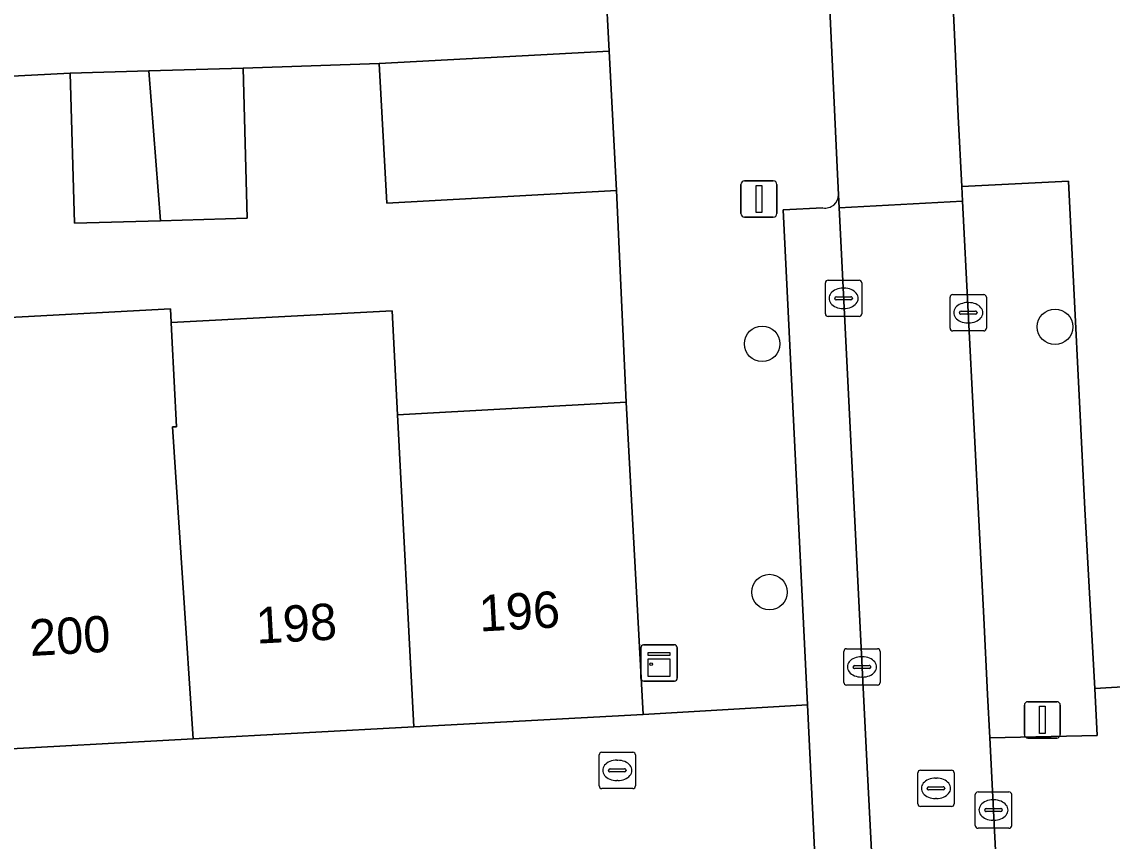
# Model space of a CAD drawing. Extents: x 162250 to 162661, y 380743 to 381606.
# Drawn here: x 162470.67 to 162500.69, y 380773.85 to 380796.39 of the extents above; entities that cross this region are included whole.
import ezdxf

# ---------------------------------------------------------------- set-up
doc = ezdxf.new("R2010")
doc.units = 0
for name, color, linetype in [('IMGEO_Boom', 7, 'Continuous'), ('IMGEO_Brandkraan', 7, 'Continuous'), ('IMGEO_Erf', 7, 'Continuous'), ('IMGEO_Groenvoorziening', 7, 'Continuous'), ('IMGEO_Kast', 7, 'Continuous'), ('IMGEO_Kolk', 7, 'Continuous'), ('IMGEO_Lichtmast', 7, 'Continuous'), ('IMGEO_Muur', 7, 'Continuous'), ('IMGEO_Pand', 7, 'Continuous'), ('IMGEO_Pand_nummerreeks', 7, 'Continuous'), ('IMGEO_Parkeervlak_open', 7, 'Continuous'), ('IMGEO_Rijbaan_lokaal_open', 7, 'Continuous'), ('IMGEO_Rioolput', 7, 'Continuous'), ('IMGEO_Voetpad_open', 7, 'Continuous')]:
    doc.layers.add(name, color=color, linetype=linetype)

msp = doc.modelspace()

# ---------------------------------------------------------------- linework, layer by layer
at = {"layer": 'IMGEO_Boom'}
for centre in [(162499.112, 380788), (162491.051, 380787.531), (162491.254, 380780.7)]:
    msp.add_circle(centre, 0.489, dxfattribs=at)
at = {"layer": 'IMGEO_Brandkraan'}
for p, q in [((162486.564, 380775.367), (162486.564, 380776.219)), ((162486.639, 380776.293), (162487.491, 380776.293)), ((162487.565, 380776.219), (162487.565, 380775.367)), ((162486.823, 380775.787), (162486.823, 380775.799)), ((162486.866, 380775.836), (162487.264, 380775.836)), ((162487.052, 380776.073), (162487.077, 380776.073)), ((162487.307, 380775.799), (162487.307, 380775.787)), ((162487.261, 380775.75), (162486.863, 380775.75)), ((162487.075, 380775.513), (162487.05, 380775.513)), ((162487.491, 380775.293), (162486.639, 380775.293))]:
    msp.add_line(p, q, dxfattribs=at)
for points in [[(162486.564, 380775.367), (162486.564, 380776.219)], [(162486.639, 380776.293), (162487.491, 380776.293)], [(162487.565, 380776.219), (162487.565, 380775.367)], [(162487.491, 380775.293), (162486.639, 380775.293)]]:
    msp.add_lwpolyline(points, dxfattribs=at)
for centre, radius, start, end in [((162486.641, 380776.217), 0.0765, 91.552, 178.448), ((162486.641, 380776.217), 0.0765, 91.552, 178.448), ((162487.489, 380776.217), 0.0765, 1.552, 88.448), ((162487.489, 380776.217), 0.0765, 1.552, 88.448), ((162486.863, 380775.796), 0.0403, 85.8775, 175.7526), ((162487.268, 380775.798), 0.0386, 1.7309, 96.639), ((162486.86, 380775.786), 0.0366, 178.938, 274.7102), ((162487.264, 380775.793), 0.043, 264.8664, 352.4533), ((162486.641, 380775.369), 0.0765, 181.552, 268.448), ((162486.641, 380775.369), 0.0765, 181.552, 268.448), ((162487.489, 380775.369), 0.0765, 271.552, 358.448), ((162487.489, 380775.369), 0.0765, 271.552, 358.448)]:
    msp.add_arc(centre, radius, start, end, dxfattribs=at)
for centre, major_axis, ratio, start_param, end_param in [((162487.051, 380775.793), (-0.387, 0.002), 0.722429, 4.712389, 7.853982), ((162487.076, 380775.793), (-0.39, 0.002), 0.717154, 1.570796, 4.712389)]:
    msp.add_ellipse(centre, major_axis=major_axis, ratio=ratio, start_param=start_param, end_param=end_param, dxfattribs=at)
at = {"layer": 'IMGEO_Erf'}
msp.add_lwpolyline([(162468.465, 380788.151), (162474.764, 380788.493), (162474.783, 380788.123), (162480.868, 380788.44), (162481.017, 380785.581), (162487.308, 380785.923), (162487.044, 380791.747), (162480.717, 380791.403), (162480.508, 380795.245), (162476.762, 380795.115), (162476.877, 380790.986), (162474.49, 380790.919), (162472.12, 380790.853), (162472.005, 380794.982), (162468.089, 380794.776)], dxfattribs=at)
at = {"layer": 'IMGEO_Groenvoorziening'}
msp.add_lwpolyline([(162499.481, 380792.01), (162496.544, 380791.858), (162496.565, 380791.459), (162497.034, 380782.324), (162497.151, 380779.995), (162497.257, 380777.88), (162497.317, 380776.685), (162500.277, 380776.758), (162500.205, 380778.05), (162499.931, 380782.983)], close=True, dxfattribs=at)
at = {"layer": 'IMGEO_Kast'}
for p, q in [((162487.715, 380778.325), (162487.715, 380779.166)), ((162487.715, 380779.166), (162487.715, 380778.325)), ((162487.79, 380779.25), (162488.631, 380779.25)), ((162488.631, 380779.25), (162487.79, 380779.25)), ((162488.715, 380779.175), (162488.715, 380778.334)), ((162488.715, 380778.334), (162488.715, 380779.175)), ((162488.64, 380778.25), (162487.799, 380778.25)), ((162487.799, 380778.25), (162488.64, 380778.25))]:
    msp.add_line(p, q, dxfattribs=at)
for points in [[(162487.91, 380779.04), (162488.51, 380779.04), (162488.51, 380778.955), (162487.91, 380778.955), (162487.91, 380779.04)], [(162487.91, 380778.865), (162488.51, 380778.865), (162488.51, 380778.376), (162487.91, 380778.376), (162487.91, 380778.865)]]:
    msp.add_lwpolyline(points, dxfattribs=at)
msp.add_circle((162487.994, 380778.714), 0.0377, dxfattribs=at)
for centre, start, end in [((162487.793, 380779.172), 92.4484, 184.2845), ((162487.793, 380779.172), 92.4484, 184.2845), ((162488.637, 380779.172), 2.4484, 94.2845), ((162488.637, 380779.172), 2.4484, 94.2845), ((162487.793, 380778.328), 182.4484, 274.2845), ((162487.793, 380778.328), 182.4484, 274.2845), ((162488.637, 380778.328), 272.4484, 4.2845), ((162488.637, 380778.328), 272.4484, 4.2845)]:
    msp.add_arc(centre, 0.0779, start, end, dxfattribs=at)
at = {"layer": 'IMGEO_Kolk'}
for p, q in [((162492.792, 380788.358), (162492.792, 380789.21)), ((162492.867, 380789.284), (162493.719, 380789.284)), ((162493.28, 380789.064), (162493.305, 380789.064)), ((162493.793, 380789.21), (162493.793, 380788.358)), ((162493.051, 380788.778), (162493.051, 380788.79)), ((162493.489, 380788.741), (162493.091, 380788.741)), ((162493.094, 380788.827), (162493.492, 380788.827)), ((162493.535, 380788.79), (162493.535, 380788.778)), ((162496.223, 380787.961), (162496.223, 380788.813)), ((162496.298, 380788.887), (162497.15, 380788.887)), ((162497.224, 380788.813), (162497.224, 380787.961)), ((162493.303, 380788.504), (162493.278, 380788.504)), ((162496.525, 380788.43), (162496.923, 380788.43)), ((162496.711, 380788.667), (162496.736, 380788.667)), ((162493.719, 380788.284), (162492.867, 380788.284)), ((162496.482, 380788.381), (162496.482, 380788.393)), ((162496.92, 380788.344), (162496.522, 380788.344)), ((162496.734, 380788.107), (162496.709, 380788.107)), ((162496.966, 380788.393), (162496.966, 380788.381)), ((162497.15, 380787.887), (162496.298, 380787.887)), ((162493.373, 380779.141), (162494.225, 380779.141)), ((162493.298, 380778.215), (162493.298, 380779.067)), ((162493.786, 380778.921), (162493.811, 380778.921)), ((162494.299, 380779.067), (162494.299, 380778.215)), ((162493.557, 380778.635), (162493.557, 380778.647)), ((162493.995, 380778.598), (162493.597, 380778.598)), ((162493.6, 380778.684), (162493.998, 380778.684)), ((162494.041, 380778.647), (162494.041, 380778.635)), ((162493.809, 380778.361), (162493.784, 380778.361)), ((162494.225, 380778.141), (162493.373, 380778.141)), ((162496.993, 380775.202), (162497.845, 380775.202)), ((162496.918, 380774.276), (162496.918, 380775.128)), ((162497.406, 380774.982), (162497.431, 380774.982)), ((162497.919, 380775.128), (162497.919, 380774.276)), ((162497.177, 380774.696), (162497.177, 380774.708)), ((162497.615, 380774.659), (162497.217, 380774.659)), ((162497.22, 380774.745), (162497.618, 380774.745)), ((162497.661, 380774.708), (162497.661, 380774.696)), ((162497.429, 380774.422), (162497.404, 380774.422)), ((162497.845, 380774.202), (162496.993, 380774.202))]:
    msp.add_line(p, q, dxfattribs=at)
for points in [[(162492.792, 380788.358), (162492.792, 380789.21)], [(162492.867, 380789.284), (162493.719, 380789.284)], [(162493.793, 380789.21), (162493.793, 380788.358)], [(162496.223, 380787.961), (162496.223, 380788.813)], [(162496.298, 380788.887), (162497.15, 380788.887)], [(162497.224, 380788.813), (162497.224, 380787.961)], [(162493.719, 380788.284), (162492.867, 380788.284)], [(162497.15, 380787.887), (162496.298, 380787.887)], [(162493.373, 380779.141), (162494.225, 380779.141)], [(162493.298, 380778.215), (162493.298, 380779.067)], [(162494.299, 380779.067), (162494.299, 380778.215)], [(162494.225, 380778.141), (162493.373, 380778.141)], [(162496.993, 380775.202), (162497.845, 380775.202)], [(162496.918, 380774.276), (162496.918, 380775.128)], [(162497.919, 380775.128), (162497.919, 380774.276)], [(162497.845, 380774.202), (162496.993, 380774.202)]]:
    msp.add_lwpolyline(points, dxfattribs=at)
for centre, radius, start, end in [((162492.869, 380789.208), 0.0765, 91.552, 178.448), ((162492.869, 380789.208), 0.0765, 91.552, 178.448), ((162493.717, 380789.208), 0.0765, 1.552, 88.448), ((162493.717, 380789.208), 0.0765, 1.552, 88.448), ((162493.091, 380788.787), 0.0403, 85.8775, 175.7526), ((162493.088, 380788.777), 0.0366, 178.938, 274.7102), ((162493.492, 380788.784), 0.043, 264.8664, 352.4533), ((162493.496, 380788.789), 0.0386, 1.7309, 96.639), ((162496.3, 380788.811), 0.0765, 91.552, 178.448), ((162496.3, 380788.811), 0.0765, 91.552, 178.448), ((162497.148, 380788.811), 0.0765, 1.552, 88.448), ((162497.148, 380788.811), 0.0765, 1.552, 88.448), ((162496.522, 380788.39), 0.0403, 85.8775, 175.7526), ((162496.927, 380788.392), 0.0386, 1.7309, 96.639), ((162492.869, 380788.36), 0.0765, 181.552, 268.448), ((162492.869, 380788.36), 0.0765, 181.552, 268.448), ((162493.717, 380788.36), 0.0765, 271.552, 358.448), ((162493.717, 380788.36), 0.0765, 271.552, 358.448), ((162496.519, 380788.38), 0.0366, 178.938, 274.7102), ((162496.923, 380788.387), 0.043, 264.8664, 352.4533), ((162496.3, 380787.963), 0.0765, 181.552, 268.448), ((162496.3, 380787.963), 0.0765, 181.552, 268.448), ((162497.148, 380787.963), 0.0765, 271.552, 358.448), ((162497.148, 380787.963), 0.0765, 271.552, 358.448), ((162493.375, 380779.065), 0.0765, 91.552, 178.448), ((162493.375, 380779.065), 0.0765, 91.552, 178.448), ((162494.223, 380779.065), 0.0765, 1.552, 88.448), ((162494.223, 380779.065), 0.0765, 1.552, 88.448), ((162493.597, 380778.644), 0.0403, 85.8775, 175.7526), ((162493.594, 380778.634), 0.0366, 178.938, 274.7102), ((162493.998, 380778.641), 0.043, 264.8664, 352.4533), ((162494.002, 380778.646), 0.0386, 1.7309, 96.639), ((162493.375, 380778.217), 0.0765, 181.552, 268.448), ((162493.375, 380778.217), 0.0765, 181.552, 268.448), ((162494.223, 380778.217), 0.0765, 271.552, 358.448), ((162494.223, 380778.217), 0.0765, 271.552, 358.448), ((162496.995, 380775.126), 0.0765, 91.552, 178.448), ((162496.995, 380775.126), 0.0765, 91.552, 178.448), ((162497.843, 380775.126), 0.0765, 1.552, 88.448), ((162497.843, 380775.126), 0.0765, 1.552, 88.448), ((162497.217, 380774.705), 0.0403, 85.8775, 175.7526), ((162497.214, 380774.695), 0.0366, 178.938, 274.7102), ((162497.618, 380774.702), 0.043, 264.8664, 352.4533), ((162497.622, 380774.707), 0.0386, 1.7309, 96.639), ((162496.995, 380774.278), 0.0765, 181.552, 268.448), ((162496.995, 380774.278), 0.0765, 181.552, 268.448), ((162497.843, 380774.278), 0.0765, 271.552, 358.448), ((162497.843, 380774.278), 0.0765, 271.552, 358.448)]:
    msp.add_arc(centre, radius, start, end, dxfattribs=at)
for centre, major_axis, ratio, start_param, end_param in [((162493.279, 380788.784), (-0.387, 0.002), 0.722429, 4.712389, 7.853982), ((162493.304, 380788.784), (-0.39, 0.002), 0.717154, 1.570796, 4.712389), ((162496.71, 380788.387), (-0.387, 0.002), 0.722429, 4.712389, 7.853982), ((162496.735, 380788.387), (-0.39, 0.002), 0.717154, 1.570796, 4.712389), ((162493.785, 380778.641), (-0.387, 0.002), 0.722429, 4.712389, 7.853982), ((162493.81, 380778.641), (-0.39, 0.002), 0.717154, 1.570796, 4.712389), ((162497.405, 380774.702), (-0.387, 0.002), 0.722429, 4.712389, 7.853982), ((162497.43, 380774.702), (-0.39, 0.002), 0.717154, 1.570796, 4.712389)]:
    msp.add_ellipse(centre, major_axis=major_axis, ratio=ratio, start_param=start_param, end_param=end_param, dxfattribs=at)
at = {"layer": 'IMGEO_Lichtmast'}
for p, q in [((162490.568, 380792.017), (162491.358, 380792.017)), ((162491.358, 380792.017), (162490.568, 380792.017)), ((162490.468, 380791.117), (162490.468, 380791.917)), ((162490.468, 380791.917), (162490.468, 380791.117)), ((162491.458, 380791.917), (162491.458, 380791.117)), ((162491.458, 380791.117), (162491.458, 380791.917)), ((162491.358, 380791.017), (162490.568, 380791.017)), ((162490.568, 380791.017), (162491.358, 380791.017)), ((162498.368, 380777.684), (162499.158, 380777.684)), ((162499.158, 380777.684), (162498.368, 380777.684)), ((162498.268, 380776.784), (162498.268, 380777.584)), ((162498.268, 380777.584), (162498.268, 380776.784)), ((162499.258, 380777.584), (162499.258, 380776.784)), ((162499.258, 380776.784), (162499.258, 380777.584)), ((162499.158, 380776.684), (162498.368, 380776.684)), ((162498.368, 380776.684), (162499.158, 380776.684))]:
    msp.add_line(p, q, dxfattribs=at)
for points in [[(162490.888, 380791.892), (162491.038, 380791.892), (162491.038, 380791.142), (162490.888, 380791.142), (162490.888, 380791.892)], [(162498.688, 380777.559), (162498.838, 380777.559), (162498.838, 380776.809), (162498.688, 380776.809), (162498.688, 380777.559)]]:
    msp.add_lwpolyline(points, dxfattribs=at)
for centre, start, end in [((162490.568, 380791.917), 90, 180), ((162490.568, 380791.917), 90, 180), ((162491.358, 380791.917), 0, 90), ((162491.358, 380791.917), 360, 90), ((162490.568, 380791.117), 180, 270), ((162490.568, 380791.117), 180, 270), ((162491.358, 380791.117), 270, 0), ((162491.358, 380791.117), 270, 0), ((162498.368, 380777.584), 90, 180), ((162498.368, 380777.584), 90, 180), ((162499.158, 380777.584), 0, 90), ((162499.158, 380777.584), 360, 90), ((162498.368, 380776.784), 180, 270), ((162498.368, 380776.784), 180, 270), ((162499.158, 380776.784), 270, 0), ((162499.158, 380776.784), 270, 0)]:
    msp.add_arc(centre, 0.1, start, end, dxfattribs=at)
at = {"layer": 'IMGEO_Muur'}
msp.add_lwpolyline([(162487.044, 380791.747), (162487.308, 380785.923)], dxfattribs=at)
at = {"layer": 'IMGEO_Pand'}
for points in [[(162486.836, 380795.589), (162480.508, 380795.245), (162480.717, 380791.403), (162487.044, 380791.747)], [(162474.49, 380790.919), (162474.167, 380795.042), (162472.005, 380794.982), (162472.12, 380790.853)], [(162474.49, 380790.919), (162476.877, 380790.986), (162476.762, 380795.115), (162474.167, 380795.042)], [(162474.818, 380785.244), (162474.933, 380785.25), (162474.803, 380787.742), (162474.783, 380788.123), (162474.764, 380788.493), (162468.465, 380788.151), (162468.715, 380784.912), (162469.376, 380776.333), (162475.394, 380776.66)], [(162481.017, 380785.581), (162480.868, 380788.44), (162474.783, 380788.123), (162474.803, 380787.742), (162474.933, 380785.25), (162474.818, 380785.244), (162475.394, 380776.66), (162481.465, 380776.99)], [(162481.465, 380776.99), (162487.775, 380777.333), (162487.308, 380785.923), (162481.017, 380785.581)]]:
    msp.add_lwpolyline(points, close=True, dxfattribs=at)
at = {"layer": 'IMGEO_Parkeervlak_open'}
for points in [[(162494.089, 380773.04), (162493.929, 380776.055), (162493.169, 380791.275), (162493.151, 380791.628)], [(162492.725, 380791.274), (162491.633, 380791.217), (162492.299, 380777.594), (162492.503, 380773.432), (162493.545, 380773.489)]]:
    msp.add_lwpolyline(points, dxfattribs=at)
msp.add_arc((162492.791, 380791.628), 0.36, 259.4489, 0.0033, dxfattribs=at)
at = {"layer": 'IMGEO_Rijbaan_lokaal_open'}
for points in [[(162496.36, 380795.645), (162496.225, 380798.581), (162492.838, 380798.329), (162493.113, 380792.395), (162493.151, 380791.628), (162493.169, 380791.275), (162496.565, 380791.459), (162496.544, 380791.858), (162496.445, 380793.785)], [(162497.317, 380776.685), (162497.257, 380777.88), (162497.151, 380779.995), (162497.034, 380782.324), (162496.565, 380791.459), (162493.169, 380791.275), (162493.929, 380776.055), (162494.089, 380773.04), (162494.252, 380769.964), (162497.631, 380770.094), (162497.528, 380772.494)]]:
    msp.add_lwpolyline(points, close=True, dxfattribs=at)
at = {"layer": 'IMGEO_Rioolput'}
for p, q in [((162495.41, 380775.8), (162496.262, 380775.8)), ((162495.335, 380774.874), (162495.335, 380775.726)), ((162495.823, 380775.58), (162495.848, 380775.58)), ((162496.336, 380775.726), (162496.336, 380774.874)), ((162495.594, 380775.294), (162495.594, 380775.306)), ((162496.032, 380775.257), (162495.634, 380775.257)), ((162495.637, 380775.343), (162496.035, 380775.343)), ((162496.078, 380775.306), (162496.078, 380775.294)), ((162495.846, 380775.02), (162495.821, 380775.02)), ((162496.262, 380774.8), (162495.41, 380774.8))]:
    msp.add_line(p, q, dxfattribs=at)
for points in [[(162495.41, 380775.8), (162496.262, 380775.8)], [(162495.335, 380774.874), (162495.335, 380775.726)], [(162496.336, 380775.726), (162496.336, 380774.874)], [(162496.262, 380774.8), (162495.41, 380774.8)]]:
    msp.add_lwpolyline(points, dxfattribs=at)
for centre, radius, start, end in [((162495.412, 380775.724), 0.0765, 91.552, 178.448), ((162495.412, 380775.724), 0.0765, 91.552, 178.448), ((162496.26, 380775.724), 0.0765, 1.552, 88.448), ((162496.26, 380775.724), 0.0765, 1.552, 88.448), ((162495.634, 380775.303), 0.0403, 85.8775, 175.7526), ((162495.631, 380775.293), 0.0366, 178.938, 274.7102), ((162496.035, 380775.3), 0.043, 264.8664, 352.4533), ((162496.039, 380775.305), 0.0386, 1.7309, 96.639), ((162495.412, 380774.876), 0.0765, 181.552, 268.448), ((162495.412, 380774.876), 0.0765, 181.552, 268.448), ((162496.26, 380774.876), 0.0765, 271.552, 358.448), ((162496.26, 380774.876), 0.0765, 271.552, 358.448)]:
    msp.add_arc(centre, radius, start, end, dxfattribs=at)
for centre, major_axis, ratio, start_param, end_param in [((162495.822, 380775.3), (-0.387, 0.002), 0.722429, 4.712389, 7.853982), ((162495.847, 380775.3), (-0.39, 0.002), 0.717154, 1.570796, 4.712389)]:
    msp.add_ellipse(centre, major_axis=major_axis, ratio=ratio, start_param=start_param, end_param=end_param, dxfattribs=at)
at = {"layer": 'IMGEO_Voetpad_open'}
for points in [[(162487.87, 380889.579), (162484.236, 380889.431), (162485.462, 380866.549), (162485.538, 380865.136), (162488.037, 380818.506), (162489.147, 380797.656), (162487.656, 380797.55), (162486.74, 380797.501), (162486.836, 380795.589), (162487.044, 380791.747), (162487.308, 380785.923), (162487.775, 380777.333), (162492.299, 380777.594), (162491.633, 380791.217), (162492.725, 380791.274)], [(162496.225, 380798.581), (162496.36, 380795.645), (162496.445, 380793.785), (162496.544, 380791.858), (162499.481, 380792.01), (162499.931, 380782.983), (162500.205, 380778.05), (162502.201, 380778.165), (162501.726, 380786.77), (162501.383, 380792.633), (162501.171, 380796.468), (162501.095, 380798.5), (162500, 380798.466), (162499.625, 380798.455), (162495.691, 380871.164)], [(162493.151, 380791.628), (162493.113, 380792.395), (162492.838, 380798.329), (162492.831, 380798.473)], [(162468.089, 380794.776), (162472.005, 380794.982), (162474.167, 380795.042), (162476.762, 380795.115), (162480.508, 380795.245), (162486.836, 380795.589), (162486.74, 380797.501), (162482.664, 380797.282), (162480.319, 380797.156), (162470.405, 380796.953)], [(162559.501, 380773.592), (162559.621, 380775.057), (162559.034, 380780.302), (162558.777, 380782.848), (162554.2, 380782.295), (162543.214, 380781.184), (162541.237, 380781.095), (162532.594, 380780.706), (162529.724, 380780.491), (162526.687, 380780.301), (162526.73, 380779.52), (162520.613, 380779.182), (162514.735, 380778.857), (162508.51, 380778.514), (162502.201, 380778.165), (162500.205, 380778.05), (162500.277, 380776.758), (162497.317, 380776.685), (162497.528, 380772.494), (162497.631, 380770.094), (162494.252, 380769.964), (162494.089, 380773.04)], [(162493.545, 380773.489), (162492.503, 380773.432), (162492.299, 380777.594), (162487.775, 380777.333), (162481.465, 380776.99), (162475.394, 380776.66), (162469.376, 380776.333), (162463.172, 380775.996), (162457.089, 380775.665), (162451.025, 380775.336), (162444.771, 380774.996), (162439.062, 380775.037), (162439.073, 380772.163), (162437.88, 380772.145)]]:
    msp.add_lwpolyline(points, dxfattribs=at)
msp.add_arc((162492.791, 380791.628), 0.36, 259.4489, 0.0033, dxfattribs=at)

# ---------------------------------------------------------------- texts
at = {"layer": 'IMGEO_Pand_nummerreeks'}
for s, rotation, p in [('196', 3.1106, (162483.281, 380779.613)), ('198', 3.1112, (162477.142, 380779.279)), ('200', 3.1112, (162470.907, 380778.94))]:
    msp.add_text(s, height=1, rotation=rotation, dxfattribs=at).set_placement(p)

doc.saveas('drawing.dxf')
